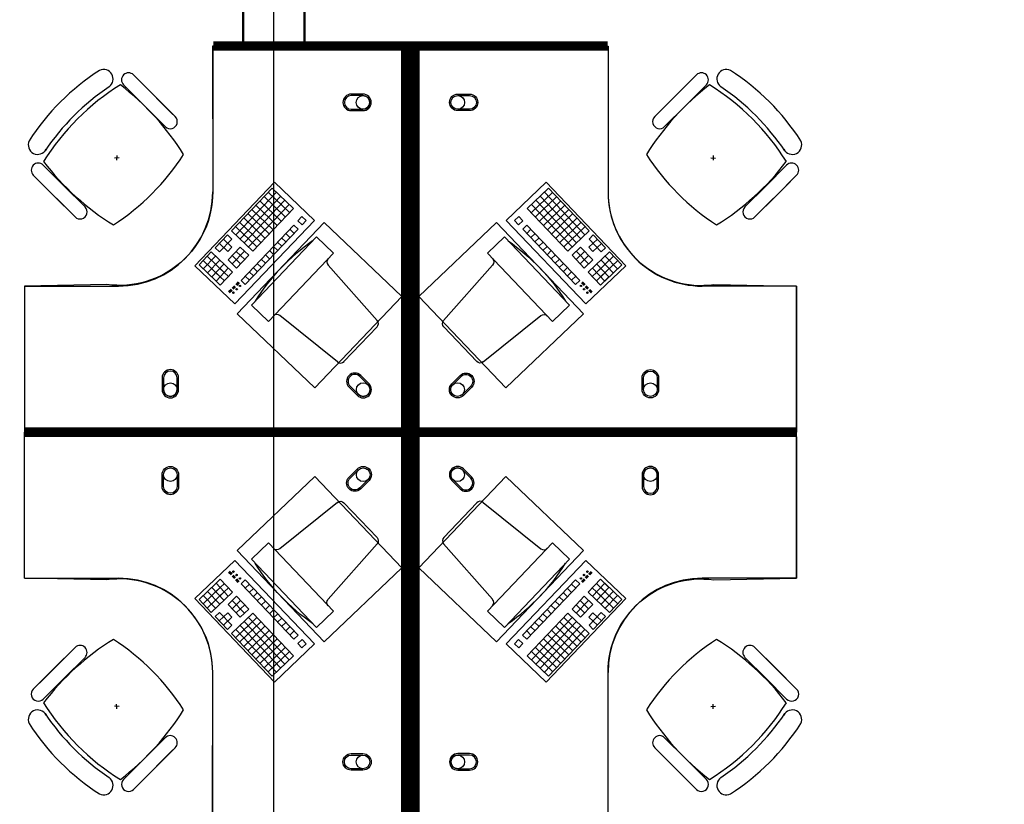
# Model space of a CAD drawing. Header units: millimetres. Extents: x -312551 to 250764, y -35891 to 59426.
# Tile 291 of 316: x 114103 to 118286, y 46361 to 49692. Entities that reach past the tile are written whole.
import ezdxf

# ---------------------------------------------------------------- set-up
doc = ezdxf.new("R2010")
doc.units = ezdxf.units.MM
doc.header["$LTSCALE"] = 2.5
for name, color, linetype in [('FO-00 - FURN$0$FURNITURE', 22, 'Continuous'), ('FO-00 - FURN$0$SP-01$0$FIT-OUT$0$FURNITURE', 22, 'Continuous'), ('NF-AS BUILT', 7, 'Continuous'), ('NF-GRIDS', 252, 'Continuous')]:
    doc.layers.add(name, color=color, linetype=linetype)

# ---------------------------------------------------------------- blocks, each defined once
blk = doc.blocks.new('FO-00 - FURN$0$SP-01$0$FIT-OUT$0$PC')
at = {"layer": 'FO-00 - FURN$0$SP-01$0$FIT-OUT$0$FURNITURE', "linetype": 'Continuous'}
for p, q in [((241.8, -93.1), (98, -236.8)), ((268.8, -92), (509.4, -294.6)), ((96.9, -263.9), (299.5, -504.5))]:
    blk.add_line(p, q, dxfattribs=at)
blk.add_lwpolyline([(276, -553.9), (346.7, -624.6), (629.5, -341.8), (558.8, -271)], close=True, dxfattribs=at)
for centre, radius, start, end in [((255.9, -107.2), 20, 49.8991, 135), ((112.2, -251), 20, 135, 220.1009), ((522.3, -279.3), 20, 229.8991, 315), ((-109.9, 114.8), 864, 303.1779, 326.8221), ((284.2, -517.4), 20, 315, 40.1009)]:
    blk.add_arc(centre, radius, start, end, dxfattribs=at)

msp = doc.modelspace()

# ---------------------------------------------------------------- linework, layer by layer
at = {"layer": 'FO-00 - FURN$0$FURNITURE'}
for p, q in [((114923.3, 49560.5, 0), (114923.3, 48960.5, 0)), ((116602.4, 49560.5, 0), (116602.4, 48960.5, 0)), ((114587, 49457.3, 0), (114675.6, 49368.7, 0)), ((116977.8, 49457.3, 0), (116889.2, 49368.7, 0)), ((114483, 49406.9, 0), (114483.1, 49406.8, 0)), ((114544.5, 49414.8, 0), (114633.1, 49326.2, 0)), ((114754.4, 49289.8, 0), (114613, 49431.2, 0)), ((116810.3, 49289.8, 0), (116951.8, 49431.2, 0)), ((117020.2, 49414.8, 0), (116931.6, 49326.2, 0)), ((117081.8, 49406.9, 0), (117081.7, 49406.8, 0)), ((114712, 49247.4, 0), (114570.6, 49388.8, 0)), ((114764.2, 49280.1, 0), (114675.6, 49368.7, 0)), ((116800.6, 49280.1, 0), (116889.2, 49368.7, 0)), ((116852.8, 49247.4, 0), (116994.2, 49388.8, 0)), ((114721.7, 49237.6, 0), (114633.1, 49326.2, 0)), ((116843, 49237.6, 0), (116931.6, 49326.2, 0)), ((114525.5, 49105.4, 0), (114505.5, 49104.4, 0)), ((114516, 49114.9, 0), (114515, 49094.9, 0)), ((117039.3, 49105.4, 0), (117059.2, 49104.4, 0)), ((117048.7, 49114.9, 0), (117049.7, 49094.9, 0)), ((114203.6, 49073.9, 0), (114292.2, 48985.3, 0)), ((117361.2, 49073.9, 0), (117272.6, 48985.3, 0)), ((114161.2, 49031.5, 0), (114249.8, 48942.9, 0)), ((117403.6, 49031.5, 0), (117315, 48942.9, 0)), ((114328.6, 48864, 0), (114187.2, 49005.4, 0)), ((114380.8, 48896.7, 0), (114292.2, 48985.3, 0)), ((114847.5, 48647.2, 0), (115185.8, 49001.7, 0)), ((115175.7, 48976.8, 0), (115003.1, 48795.9, 0)), ((115175.7, 48976.8, 0), (115266.2, 48890.5, 0)), ((115175.7, 48976.8, 0), (115266.2, 48890.5, 0)), ((115175.7, 48976.8, 0), (115266.2, 48890.5, 0)), ((115185.8, 49001.7, 0), (115355.8, 48839.5, 0)), ((115185.8, 49001.7, 0), (115355.8, 48839.5, 0)), ((115185.8, 49001.7, 0), (115355.8, 48839.5, 0)), ((116340, 49001.7, 0), (116170, 48839.5, 0)), ((116340, 49001.7, 0), (116170, 48839.5, 0)), ((116340, 49001.7, 0), (116170, 48839.5, 0)), ((116350, 48976.8, 0), (116259.6, 48890.5, 0)), ((116350, 48976.8, 0), (116259.6, 48890.5, 0)), ((116350, 48976.8, 0), (116259.6, 48890.5, 0)), ((116678.3, 48647.2, 0), (116340, 49001.7, 0)), ((116350, 48976.8, 0), (116522.6, 48795.9, 0)), ((117184, 48896.7, 0), (117272.6, 48985.3, 0)), ((117236.1, 48864, 0), (117377.6, 49005.4, 0)), ((114338.4, 48854.3, 0), (114249.8, 48942.9, 0)), ((115193.8, 48959.5, 0), (115021.2, 48778.6, 0)), ((115211.9, 48942.2, 0), (115039.3, 48761.4, 0)), ((115141.2, 48940.6, 0), (115231.6, 48854.3, 0)), ((115158.5, 48958.7, 0), (115248.9, 48872.4, 0)), ((116367.3, 48958.7, 0), (116276.9, 48872.4, 0)), ((116384.5, 48940.6, 0), (116294.1, 48854.3, 0)), ((116313.9, 48942.2, 0), (116486.4, 48761.4, 0)), ((116331.9, 48959.5, 0), (116504.5, 48778.6, 0)), ((117226.4, 48854.3, 0), (117315, 48942.9, 0)), ((115230, 48925, 0), (115057.4, 48744.1, 0)), ((115248.1, 48907.7, 0), (115075.5, 48726.9, 0)), ((115106.7, 48904.4, 0), (115197.1, 48818.1, 0)), ((115124, 48922.5, 0), (115214.4, 48836.2, 0)), ((116277.7, 48907.7, 0), (116450.3, 48726.9, 0)), ((116295.8, 48925, 0), (116468.4, 48744.1, 0)), ((116401.8, 48922.5, 0), (116311.4, 48836.2, 0)), ((116419.1, 48904.4, 0), (116328.6, 48818.1, 0)), ((115072.2, 48868.2, 0), (115162.6, 48781.9, 0)), ((115089.4, 48886.3, 0), (115179.9, 48800, 0)), ((115266.2, 48890.5, 0), (115093.6, 48709.6, 0)), ((115302.3, 48855.9, 0), (115285.1, 48837.9, 0)), ((115302.3, 48855.9, 0), (115320.4, 48838.7, 0)), ((115302.3, 48855.9, 0), (115320.4, 48838.7, 0)), ((115302.3, 48855.9, 0), (115320.4, 48838.7, 0)), ((116223.4, 48855.9, 0), (116205.3, 48838.7, 0)), ((116223.4, 48855.9, 0), (116205.3, 48838.7, 0)), ((116223.4, 48855.9, 0), (116205.3, 48838.7, 0)), ((116223.4, 48855.9, 0), (116240.7, 48837.9, 0)), ((116259.6, 48890.5, 0), (116432.2, 48709.6, 0)), ((116436.3, 48886.3, 0), (116345.9, 48800, 0)), ((116453.6, 48868.2, 0), (116363.2, 48781.9, 0)), ((115355.8, 48839.5, 0), (115017.5, 48485, 0)), ((115020.4, 48814, 0), (115110.8, 48727.7, 0)), ((115037.7, 48832.1, 0), (115128.1, 48745.8, 0)), ((115267.8, 48819.8, 0), (115043.4, 48584.6, 0)), ((115054.9, 48850.1, 0), (115145.3, 48763.9, 0)), ((115267.8, 48819.8, 0), (115285.9, 48802.5, 0)), ((115285.1, 48837.9, 0), (115303.2, 48820.6, 0)), ((115320.4, 48838.7, 0), (115303.2, 48820.6, 0)), ((116170, 48839.5, 0), (116508.3, 48485, 0)), ((116205.3, 48838.7, 0), (116222.6, 48820.6, 0)), ((116240.7, 48837.9, 0), (116222.6, 48820.6, 0)), ((116257.9, 48819.8, 0), (116239.9, 48802.5, 0)), ((116257.9, 48819.8, 0), (116482.3, 48584.6, 0)), ((116470.8, 48850.1, 0), (116380.4, 48763.9, 0)), ((116488.1, 48832.1, 0), (116397.7, 48745.8, 0)), ((116505.4, 48814, 0), (116414.9, 48727.7, 0)), ((114985.9, 48777.8, 0), (114934.1, 48723.5, 0)), ((114985.9, 48777.8, 0), (115004, 48760.5, 0)), ((115003.1, 48795.9, 0), (115093.6, 48709.6, 0)), ((115285.9, 48802.5, 0), (115061.5, 48567.4, 0)), ((115233.3, 48783.6, 0), (115251.4, 48766.3, 0)), ((115250.6, 48801.7, 0), (115268.6, 48784.4, 0)), ((116239.9, 48802.5, 0), (116464.2, 48567.4, 0)), ((116275.2, 48801.7, 0), (116257.1, 48784.4, 0)), ((116292.5, 48783.6, 0), (116274.4, 48766.3, 0)), ((116522.6, 48795.9, 0), (116432.2, 48709.6, 0)), ((116539.9, 48777.8, 0), (116521.8, 48760.5, 0)), ((116539.9, 48777.8, 0), (116591.7, 48723.5, 0)), ((114951.4, 48741.6, 0), (114987.5, 48707.1, 0)), ((115004, 48760.5, 0), (114952.2, 48706.3, 0)), ((114968.6, 48759.7, 0), (115004.8, 48725.2, 0)), ((115004.8, 48725.2, 0), (114987.5, 48707.1, 0)), ((115040.1, 48726, 0), (114988.4, 48671.8, 0)), ((115040.1, 48726, 0), (115076.3, 48691.5, 0)), ((115181.5, 48729.3, 0), (115199.6, 48712.1, 0)), ((115198.8, 48747.4, 0), (115216.9, 48730.2, 0)), ((115216, 48765.5, 0), (115234.1, 48748.2, 0)), ((116309.7, 48765.5, 0), (116291.6, 48748.2, 0)), ((116327, 48747.4, 0), (116308.9, 48730.2, 0)), ((116344.2, 48729.3, 0), (116326.2, 48712.1, 0)), ((116485.6, 48726, 0), (116449.4, 48691.5, 0)), ((116485.6, 48726, 0), (116537.4, 48671.8, 0)), ((116557.1, 48759.7, 0), (116521, 48725.2, 0)), ((116521, 48725.2, 0), (116538.2, 48707.1, 0)), ((116521.8, 48760.5, 0), (116573.6, 48706.3, 0)), ((116574.4, 48741.6, 0), (116538.2, 48707.1, 0)), ((114916.8, 48705.5, 0), (114865.1, 48651.2, 0)), ((114934.9, 48688.2, 0), (114883.1, 48633.9, 0)), ((114899.6, 48687.4, 0), (114971.9, 48618.3, 0)), ((114916.8, 48705.5, 0), (115007.3, 48619.2, 0)), ((114934.1, 48723.5, 0), (114952.2, 48706.3, 0)), ((115005.6, 48689.9, 0), (115041.8, 48655.3, 0)), ((115058.2, 48708.8, 0), (115006.4, 48654.5, 0)), ((115022.9, 48707.9, 0), (115059, 48673.4, 0)), ((115076.3, 48691.5, 0), (115024.5, 48637.2, 0)), ((115147, 48693.2, 0), (115165.1, 48675.9, 0)), ((115164.3, 48711.2, 0), (115182.3, 48694, 0)), ((116361.5, 48711.2, 0), (116343.4, 48694, 0)), ((116378.8, 48693.2, 0), (116360.7, 48675.9, 0)), ((116449.4, 48691.5, 0), (116501.2, 48637.2, 0)), ((116502.9, 48707.9, 0), (116466.7, 48673.4, 0)), ((116467.5, 48708.8, 0), (116519.3, 48654.5, 0)), ((116520.1, 48689.9, 0), (116484, 48655.3, 0)), ((116608.9, 48705.5, 0), (116518.5, 48619.2, 0)), ((116626.2, 48687.4, 0), (116553.8, 48618.3, 0)), ((116591.7, 48723.5, 0), (116573.6, 48706.3, 0)), ((116590.8, 48688.2, 0), (116642.6, 48633.9, 0)), ((116608.9, 48705.5, 0), (116660.7, 48651.2, 0)), ((115017.5, 48485, 0), (114847.5, 48647.2, 0)), ((114865.1, 48651.2, 0), (114937.4, 48582.2, 0)), ((114882.3, 48669.3, 0), (114954.7, 48600.2, 0)), ((114953, 48670.9, 0), (114901.2, 48616.7, 0)), ((114971.1, 48653.7, 0), (114919.3, 48599.4, 0)), ((114971.1, 48653.7, 0), (114919.3, 48599.4, 0)), ((114988.4, 48671.8, 0), (115024.5, 48637.2, 0)), ((115112.5, 48657, 0), (115130.6, 48639.7, 0)), ((115129.7, 48675.1, 0), (115147.8, 48657.8, 0)), ((116396, 48675.1, 0), (116377.9, 48657.8, 0)), ((116413.3, 48657, 0), (116395.2, 48639.7, 0)), ((116537.4, 48671.8, 0), (116501.2, 48637.2, 0)), ((116508.3, 48485, 0), (116678.3, 48647.2, 0)), ((116554.7, 48653.7, 0), (116606.4, 48599.4, 0)), ((116554.7, 48653.7, 0), (116606.4, 48599.4, 0)), ((116643.4, 48669.3, 0), (116571.1, 48600.2, 0)), ((116572.7, 48670.9, 0), (116624.5, 48616.7, 0)), ((116660.7, 48651.2, 0), (116588.3, 48582.2, 0)), ((114936.6, 48617.5, 0), (114972.8, 48583, 0)), ((114989.2, 48636.4, 0), (114937.4, 48582.2, 0)), ((114989.2, 48636.4, 0), (114937.4, 48582.2, 0)), ((114953.8, 48635.6, 0), (114990, 48601.1, 0)), ((115007.3, 48619.2, 0), (114955.5, 48564.9, 0)), ((115060.7, 48602.7, 0), (115078.8, 48585.5, 0)), ((115078, 48620.8, 0), (115096, 48603.6, 0)), ((115095.2, 48638.9, 0), (115113.3, 48621.6, 0)), ((116430.5, 48638.9, 0), (116412.4, 48621.6, 0)), ((116447.8, 48620.8, 0), (116429.7, 48603.6, 0)), ((116465.1, 48602.7, 0), (116447, 48585.5, 0)), ((116518.5, 48619.2, 0), (116570.3, 48564.9, 0)), ((116571.9, 48635.6, 0), (116535.7, 48601.1, 0)), ((116536.6, 48636.4, 0), (116588.3, 48582.2, 0)), ((116536.6, 48636.4, 0), (116588.3, 48582.2, 0)), ((116589.2, 48617.5, 0), (116553, 48583, 0)), ((114123.3, 48560.5, 0), (114523.3, 48560.5, 0)), ((114919.3, 48599.4, 0), (114955.5, 48564.9, 0)), ((115015.8, 48561.9, 0), (115006.2, 48551.8, 0)), ((115017.3, 48560.5, 0), (115007.7, 48550.4, 0)), ((115018.7, 48559.1, 0), (115009.1, 48549, 0)), ((115031.8, 48578.9, 0), (115020.8, 48567.4, 0)), ((115033.2, 48577.6, 0), (115022.2, 48566, 0)), ((115034.7, 48576.2, 0), (115023.7, 48564.7, 0)), ((115036.1, 48574.8, 0), (115025.1, 48563.3, 0)), ((115043.4, 48584.6, 0), (115061.5, 48567.4, 0)), ((116482.3, 48584.6, 0), (116464.2, 48567.4, 0)), ((116489.6, 48574.8, 0), (116500.6, 48563.3, 0)), ((116491.1, 48576.2, 0), (116502.1, 48564.7, 0)), ((116492.5, 48577.6, 0), (116503.5, 48566, 0)), ((116494, 48578.9, 0), (116505, 48567.4, 0)), ((116507.1, 48559.1, 0), (116516.7, 48549, 0)), ((116508.5, 48560.5, 0), (116518.1, 48550.4, 0)), ((116509.9, 48561.9, 0), (116519.5, 48551.8, 0)), ((116606.4, 48599.4, 0), (116570.3, 48564.9, 0)), ((117402.4, 48560.5, 0), (117002.4, 48560.5, 0)), ((117402.4, 47960.5, 0), (117402.4, 48560.5, 0)), ((115001.2, 48546.6, 0), (114990.8, 48535.6, 0)), ((115002.7, 48545.2, 0), (114992.2, 48534.2, 0)), ((115004.1, 48543.8, 0), (114993.7, 48532.9, 0)), ((115005.6, 48542.4, 0), (114995.1, 48531.5, 0)), ((115020.2, 48557.7, 0), (115010.6, 48547.7, 0)), ((116505.6, 48557.7, 0), (116515.2, 48547.7, 0)), ((116520.2, 48542.4, 0), (116530.7, 48531.5, 0)), ((116521.6, 48543.8, 0), (116532.1, 48532.9, 0)), ((116523.1, 48545.2, 0), (116533.5, 48534.2, 0)), ((116524.5, 48546.6, 0), (116535, 48535.6, 0)), ((117402.4, 47920.5, 0), (117402.4, 47320.5, 0)), ((115017.5, 47395.9, 0), (114847.4, 47233.7, 0)), ((115355.7, 47041.4, 0), (115017.5, 47395.9, 0)), ((116170, 47041.4, 0), (116508.2, 47395.9, 0)), ((116508.2, 47395.9, 0), (116678.3, 47233.7, 0)), ((115001.2, 47334.4, 0), (114990.7, 47345.3, 0)), ((115002.6, 47335.7, 0), (114992.2, 47346.7, 0)), ((115004.1, 47337.1, 0), (114993.6, 47348.1, 0)), ((115005.5, 47338.5, 0), (114995.1, 47349.5, 0)), ((116520.2, 47338.5, 0), (116530.6, 47349.5, 0)), ((116521.6, 47337.1, 0), (116532.1, 47348.1, 0)), ((116523.1, 47335.7, 0), (116533.5, 47346.7, 0)), ((116524.5, 47334.4, 0), (116535, 47345.3, 0)), ((114123.3, 47320.5, 0), (114523.3, 47320.5, 0)), ((114919.3, 47281.5, 0), (114955.5, 47316, 0)), ((115007.2, 47261.8, 0), (114955.5, 47316, 0)), ((115015.8, 47319.1, 0), (115006.2, 47329.1, 0)), ((115017.2, 47320.5, 0), (115007.6, 47330.5, 0)), ((115018.7, 47321.8, 0), (115009.1, 47331.9, 0)), ((115020.1, 47323.2, 0), (115010.5, 47333.3, 0)), ((115031.8, 47302, 0), (115020.8, 47313.5, 0)), ((115033.2, 47303.4, 0), (115022.2, 47314.9, 0)), ((115034.7, 47304.7, 0), (115023.7, 47316.3, 0)), ((115036.1, 47306.1, 0), (115025.1, 47317.7, 0)), ((115043.4, 47296.3, 0), (115061.5, 47313.6, 0)), ((115285.9, 47078.4, 0), (115061.5, 47313.6, 0)), ((116239.8, 47078.4, 0), (116464.2, 47313.6, 0)), ((116482.3, 47296.3, 0), (116464.2, 47313.6, 0)), ((116489.6, 47306.1, 0), (116500.6, 47317.7, 0)), ((116491, 47304.7, 0), (116502, 47316.3, 0)), ((116492.5, 47303.4, 0), (116503.5, 47314.9, 0)), ((116493.9, 47302, 0), (116504.9, 47313.5, 0)), ((116505.6, 47323.2, 0), (116515.2, 47333.3, 0)), ((116507, 47321.8, 0), (116516.6, 47331.9, 0)), ((116508.5, 47320.5, 0), (116518.1, 47330.5, 0)), ((116509.9, 47319.1, 0), (116519.5, 47329.1, 0)), ((116518.5, 47261.8, 0), (116570.2, 47316, 0)), ((116606.4, 47281.5, 0), (116570.2, 47316, 0)), ((117402.4, 47320.5, 0), (117002.4, 47320.5, 0)), ((114865, 47229.7, 0), (114937.4, 47298.8, 0)), ((114882.3, 47211.7, 0), (114954.6, 47280.7, 0)), ((114899.6, 47193.6, 0), (114971.9, 47262.6, 0)), ((114953, 47210, 0), (114901.2, 47264.3, 0)), ((114916.8, 47175.5, 0), (115007.2, 47261.8, 0)), ((114971.1, 47227.3, 0), (114919.3, 47281.5, 0)), ((114971.1, 47227.3, 0), (114919.3, 47281.5, 0)), ((114936.6, 47263.4, 0), (114972.7, 47297.9, 0)), ((114989.2, 47244.5, 0), (114937.4, 47298.8, 0)), ((114989.2, 47244.5, 0), (114937.4, 47298.8, 0)), ((114953.8, 47245.3, 0), (114990, 47279.9, 0)), ((115267.8, 47061.2, 0), (115043.4, 47296.3, 0)), ((115060.7, 47278.2, 0), (115078.8, 47295.5, 0)), ((115077.9, 47260.1, 0), (115096, 47277.4, 0)), ((116257.9, 47061.2, 0), (116482.3, 47296.3, 0)), ((116447.8, 47260.1, 0), (116429.7, 47277.4, 0)), ((116465, 47278.2, 0), (116446.9, 47295.5, 0)), ((116608.9, 47175.5, 0), (116518.5, 47261.8, 0)), ((116571.9, 47245.3, 0), (116535.7, 47279.9, 0)), ((116536.5, 47244.5, 0), (116588.3, 47298.8, 0)), ((116536.5, 47244.5, 0), (116588.3, 47298.8, 0)), ((116589.1, 47263.4, 0), (116553, 47297.9, 0)), ((116626.1, 47193.6, 0), (116553.8, 47262.6, 0)), ((116554.6, 47227.3, 0), (116606.4, 47281.5, 0)), ((116554.6, 47227.3, 0), (116606.4, 47281.5, 0)), ((116643.4, 47211.7, 0), (116571.1, 47280.7, 0)), ((116572.7, 47210, 0), (116624.5, 47264.3, 0)), ((116660.7, 47229.7, 0), (116588.3, 47298.8, 0)), ((114847.4, 47233.7, 0), (115185.7, 46879.2, 0)), ((114916.8, 47175.5, 0), (114865, 47229.7, 0)), ((114934.9, 47192.7, 0), (114883.1, 47247, 0)), ((114988.3, 47209.2, 0), (115024.5, 47243.7, 0)), ((115005.6, 47191.1, 0), (115041.8, 47225.6, 0)), ((115058.2, 47172.2, 0), (115006.4, 47226.4, 0)), ((115076.3, 47189.4, 0), (115024.5, 47243.7, 0)), ((115095.2, 47242, 0), (115113.3, 47259.3, 0)), ((115112.5, 47223.9, 0), (115130.5, 47241.2, 0)), ((115129.7, 47205.9, 0), (115147.8, 47223.1, 0)), ((116678.3, 47233.7, 0), (116340, 46879.2, 0)), ((116396, 47205.9, 0), (116377.9, 47223.1, 0)), ((116413.2, 47223.9, 0), (116395.2, 47241.2, 0)), ((116430.5, 47242, 0), (116412.4, 47259.3, 0)), ((116449.4, 47189.4, 0), (116501.2, 47243.7, 0)), ((116467.5, 47172.2, 0), (116519.3, 47226.4, 0)), ((116520.1, 47191.1, 0), (116483.9, 47225.6, 0)), ((116537.4, 47209.2, 0), (116501.2, 47243.7, 0)), ((116590.8, 47192.7, 0), (116642.6, 47247, 0)), ((116608.9, 47175.5, 0), (116660.7, 47229.7, 0)), ((115040.1, 47154.9, 0), (114988.3, 47209.2, 0)), ((115022.8, 47173, 0), (115059, 47207.5, 0)), ((115040.1, 47154.9, 0), (115076.3, 47189.4, 0)), ((115147, 47187.8, 0), (115165.1, 47205, 0)), ((115164.2, 47169.7, 0), (115182.3, 47186.9, 0)), ((116361.5, 47169.7, 0), (116343.4, 47186.9, 0)), ((116378.7, 47187.8, 0), (116360.6, 47205, 0)), ((116485.6, 47154.9, 0), (116449.4, 47189.4, 0)), ((116502.9, 47173, 0), (116466.7, 47207.5, 0)), ((116485.6, 47154.9, 0), (116537.4, 47209.2, 0)), ((114934.1, 47157.4, 0), (114952.2, 47174.7, 0)), ((114985.8, 47103.1, 0), (114934.1, 47157.4, 0)), ((114951.3, 47139.3, 0), (114987.5, 47173.8, 0)), ((115003.9, 47120.4, 0), (114952.2, 47174.7, 0)), ((114968.6, 47121.2, 0), (115004.8, 47155.7, 0)), ((115004.8, 47155.7, 0), (114987.5, 47173.8, 0)), ((115003.1, 47085, 0), (115093.5, 47171.3, 0)), ((115020.4, 47067, 0), (115110.8, 47153.3, 0)), ((115230, 46956, 0), (115057.4, 47136.8, 0)), ((115248, 46973.2, 0), (115075.5, 47154.1, 0)), ((115266.1, 46990.5, 0), (115093.5, 47171.3, 0)), ((115181.5, 47151.6, 0), (115199.6, 47168.9, 0)), ((115198.7, 47133.5, 0), (115216.8, 47150.8, 0)), ((116259.6, 46990.5, 0), (116432.2, 47171.3, 0)), ((116277.7, 46973.2, 0), (116450.2, 47154.1, 0)), ((116295.7, 46956, 0), (116468.3, 47136.8, 0)), ((116327, 47133.5, 0), (116308.9, 47150.8, 0)), ((116344.2, 47151.6, 0), (116326.1, 47168.9, 0)), ((116505.3, 47067, 0), (116414.9, 47153.3, 0)), ((116522.6, 47085, 0), (116432.2, 47171.3, 0)), ((116520.9, 47155.7, 0), (116538.2, 47173.8, 0)), ((116557.1, 47121.2, 0), (116520.9, 47155.7, 0)), ((116521.8, 47120.4, 0), (116573.5, 47174.7, 0)), ((116574.4, 47139.3, 0), (116538.2, 47173.8, 0)), ((116539.9, 47103.1, 0), (116591.6, 47157.4, 0)), ((116591.6, 47157.4, 0), (116573.5, 47174.7, 0)), ((114985.8, 47103.1, 0), (115003.9, 47120.4, 0)), ((115193.8, 46921.4, 0), (115021.2, 47102.3, 0)), ((115037.6, 47048.9, 0), (115128.1, 47135.2, 0)), ((115211.9, 46938.7, 0), (115039.3, 47119.6, 0)), ((115054.9, 47030.8, 0), (115145.3, 47117.1, 0)), ((115072.1, 47012.7, 0), (115162.6, 47099, 0)), ((115216, 47115.4, 0), (115234.1, 47132.7, 0)), ((115233.3, 47097.3, 0), (115251.4, 47114.6, 0)), ((115250.5, 47079.3, 0), (115268.6, 47096.5, 0)), ((116275.2, 47079.3, 0), (116257.1, 47096.5, 0)), ((116292.4, 47097.3, 0), (116274.3, 47114.6, 0)), ((116309.7, 47115.4, 0), (116291.6, 47132.7, 0)), ((116313.8, 46938.7, 0), (116486.4, 47119.6, 0)), ((116331.9, 46921.4, 0), (116504.5, 47102.3, 0)), ((116453.6, 47012.7, 0), (116363.1, 47099, 0)), ((116470.8, 47030.8, 0), (116380.4, 47117.1, 0)), ((116488.1, 47048.9, 0), (116397.6, 47135.2, 0)), ((116539.9, 47103.1, 0), (116521.8, 47120.4, 0)), ((115175.7, 46904.2, 0), (115003.1, 47085, 0)), ((115089.4, 46994.6, 0), (115179.8, 47080.9, 0)), ((115106.7, 46976.5, 0), (115197.1, 47062.8, 0)), ((115267.8, 47061.2, 0), (115285.9, 47078.4, 0)), ((115285, 47043.1, 0), (115303.1, 47060.3, 0)), ((115320.4, 47042.3, 0), (115303.1, 47060.3, 0)), ((116205.3, 47042.3, 0), (116222.6, 47060.3, 0)), ((116240.7, 47043.1, 0), (116222.6, 47060.3, 0)), ((116257.9, 47061.2, 0), (116239.8, 47078.4, 0)), ((116419, 46976.5, 0), (116328.6, 47062.8, 0)), ((116436.3, 46994.6, 0), (116345.9, 47080.9, 0)), ((116350, 46904.2, 0), (116522.6, 47085, 0)), ((114328.6, 47016.9, 0), (114187.2, 46875.5, 0)), ((114338.4, 47026.7, 0), (114249.8, 46938.1, 0)), ((115123.9, 46958.4, 0), (115214.4, 47044.7, 0)), ((115141.2, 46940.4, 0), (115231.6, 47026.7, 0)), ((115185.7, 46879.2, 0), (115355.7, 47041.4, 0)), ((115185.7, 46879.2, 0), (115355.7, 47041.4, 0)), ((115185.7, 46879.2, 0), (115355.7, 47041.4, 0)), ((115302.3, 47025, 0), (115285, 47043.1, 0)), ((115302.3, 47025, 0), (115320.4, 47042.3, 0)), ((115302.3, 47025, 0), (115320.4, 47042.3, 0)), ((115302.3, 47025, 0), (115320.4, 47042.3, 0)), ((116340, 46879.2, 0), (116170, 47041.4, 0)), ((116340, 46879.2, 0), (116170, 47041.4, 0)), ((116340, 46879.2, 0), (116170, 47041.4, 0)), ((116223.4, 47025, 0), (116205.3, 47042.3, 0)), ((116223.4, 47025, 0), (116205.3, 47042.3, 0)), ((116223.4, 47025, 0), (116205.3, 47042.3, 0)), ((116223.4, 47025, 0), (116240.7, 47043.1, 0)), ((116384.5, 46940.4, 0), (116294.1, 47026.7, 0)), ((116401.8, 46958.4, 0), (116311.3, 47044.7, 0)), ((117226.4, 47026.7, 0), (117315, 46938.1, 0)), ((117236.1, 47016.9, 0), (117377.6, 46875.5, 0)), ((114380.8, 46984.2, 0), (114292.2, 46895.6, 0)), ((115158.4, 46922.3, 0), (115248.9, 47008.6, 0)), ((115175.7, 46904.2, 0), (115266.1, 46990.5, 0)), ((115175.7, 46904.2, 0), (115266.1, 46990.5, 0)), ((115175.7, 46904.2, 0), (115266.1, 46990.5, 0)), ((116350, 46904.2, 0), (116259.6, 46990.5, 0)), ((116350, 46904.2, 0), (116259.6, 46990.5, 0)), ((116350, 46904.2, 0), (116259.6, 46990.5, 0)), ((116367.3, 46922.3, 0), (116276.8, 47008.6, 0)), ((117184, 46984.2, 0), (117272.6, 46895.6, 0)), ((114161.2, 46849.5, 0), (114249.8, 46938.1, 0)), ((117403.6, 46849.5, 0), (117315, 46938.1, 0)), ((114203.6, 46807, 0), (114292.2, 46895.6, 0)), ((114923.3, 46320.5, 0), (114923.3, 46920.5, 0)), ((116602.4, 46320.5, 0), (116602.4, 46920.5, 0)), ((117361.2, 46807, 0), (117272.6, 46895.6, 0)), ((114525.5, 46775.5, 0), (114505.5, 46776.5, 0)), ((114516, 46766, 0), (114515, 46786, 0)), ((117039.3, 46775.5, 0), (117059.2, 46776.5, 0)), ((117048.7, 46766, 0), (117049.7, 46786, 0)), ((114721.7, 46643.3, 0), (114633.1, 46554.7, 0)), ((116843, 46643.3, 0), (116931.6, 46554.7, 0)), ((114712, 46633.6, 0), (114570.6, 46492.1, 0)), ((114764.2, 46600.9, 0), (114675.6, 46512.3, 0)), ((116800.6, 46600.9, 0), (116889.2, 46512.3, 0)), ((116852.8, 46633.6, 0), (116994.2, 46492.1, 0)), ((114544.5, 46466.1, 0), (114633.1, 46554.7, 0)), ((114754.4, 46591.1, 0), (114613, 46449.7, 0)), ((116810.3, 46591.1, 0), (116951.8, 46449.7, 0)), ((117020.2, 46466.1, 0), (116931.6, 46554.7, 0)), ((114587, 46423.7, 0), (114675.6, 46512.3, 0)), ((116977.8, 46423.7, 0), (116889.2, 46512.3, 0)), ((114483, 46474, 0), (114483.1, 46474.2, 0)), ((117081.8, 46474, 0), (117081.7, 46474.2, 0))]:
    msp.add_line(p, q, dxfattribs=at)
at = {"layer": 'FO-00 - FURN$0$FURNITURE', "const_width": 40, "elevation": 0}
for points in [[(114123.3, 47940.5), (115743.3, 47940.5), (115743.3, 49580.4), (114925.6, 49580.4)], [(117402.4, 47940.5), (115782.4, 47940.5), (115782.4, 49580.4), (116600.2, 49580.4)], [(114123.3, 47940.5), (115743.3, 47940.5), (115743.3, 46300.6), (114925.5, 46300.6)], [(117402.4, 47940.5), (115782.4, 47940.5), (115782.4, 46300.6), (116600.2, 46300.6)]]:
    msp.add_lwpolyline(points, dxfattribs=at)
at = {"layer": 'FO-00 - FURN$0$FURNITURE', "elevation": 0}
for points in [[(114922.1, 49579.5), (114923.3, 48960.5, -0.455459), (114473.4, 48567.4), (114123.3, 48560.5), (114123.3, 47940.5), (115743.3, 47940.5), (115743.3, 49580.4)], [(116603.6, 49579.5), (116602.4, 48960.5, 0.455459), (117052.4, 48567.4), (117402.4, 48560.5), (117402.4, 47940.5), (115782.4, 47940.5), (115782.4, 49580.4)], [(115511.6, 49375.5, 1), (115511.6, 49305.5), (115561.6, 49305.5, 1), (115561.6, 49375.5)], [(115511.6, 49369.5, 1), (115511.6, 49311.5), (115561.6, 49311.5, 1), (115561.6, 49369.5)], [(116014.1, 49375.5, -1), (116014.1, 49305.5), (115964.1, 49305.5, -1), (115964.1, 49375.5)], [(116014.1, 49369.5, -1), (116014.1, 49311.5), (115964.1, 49311.5, -1), (115964.1, 49369.5)], [(114778.3, 48171, 1), (114708.3, 48171), (114708.3, 48121, 1), (114778.3, 48121)], [(114772.3, 48171, 1), (114714.3, 48171), (114714.3, 48121, 1), (114772.3, 48121)], [(115551.8, 48181.3, 1), (115502.3, 48131.8), (115537.7, 48096.5, 1), (115587.2, 48146)], [(115547.6, 48177.1, 1), (115506.6, 48136.1), (115541.9, 48100.7, 1), (115582.9, 48141.7)], [(115973.9, 48181.3, -1), (116023.4, 48131.8), (115988.1, 48096.5, -1), (115938.6, 48146)], [(115978.2, 48177.1, -1), (116019.2, 48136.1), (115983.8, 48100.7, -1), (115942.8, 48141.7)], [(116747.4, 48171, -1), (116817.4, 48171), (116817.4, 48121, -1), (116747.4, 48121)], [(116753.4, 48171, -1), (116811.4, 48171), (116811.4, 48121, -1), (116753.4, 48121)], [(114922.1, 46301.4), (114923.3, 46920.5, 0.455459), (114473.4, 47313.5), (114123.3, 47320.5), (114123.3, 47940.5), (115743.3, 47940.5), (115743.3, 46300.6)], [(116603.6, 46301.4), (116602.4, 46920.5, -0.455459), (117052.3, 47313.5), (117402.4, 47320.5), (117402.4, 47940.5), (115782.4, 47940.5), (115782.4, 46300.6)], [(114778.3, 47709.9, -1), (114708.3, 47709.9), (114708.3, 47759.9, -1), (114778.3, 47759.9)], [(114772.3, 47709.9, -1), (114714.3, 47709.9), (114714.3, 47759.9, -1), (114772.3, 47759.9)], [(115551.8, 47699.6, -1), (115502.3, 47749.1), (115537.6, 47784.5, -1), (115587.1, 47735)], [(115547.5, 47703.9, -1), (115506.5, 47744.9), (115541.9, 47780.2, -1), (115582.9, 47739.2)], [(115973.9, 47699.6, 1), (116023.4, 47749.1), (115988.1, 47784.5, 1), (115938.6, 47735)], [(115978.2, 47703.9, 1), (116019.2, 47744.9), (115983.8, 47780.2, 1), (115942.8, 47739.2)], [(116747.4, 47709.9, 1), (116817.4, 47709.9), (116817.4, 47759.9, 1), (116747.4, 47759.9)], [(116753.4, 47709.9, 1), (116811.4, 47709.9), (116811.4, 47759.9, 1), (116753.4, 47759.9)], [(115511.6, 46505.5, -1), (115511.6, 46575.5), (115561.6, 46575.5, -1), (115561.6, 46505.5)], [(115511.6, 46511.5, -1), (115511.6, 46569.5), (115561.6, 46569.5, -1), (115561.6, 46511.5)], [(116014.1, 46505.5, 1), (116014.1, 46575.5), (115964.1, 46575.5, 1), (115964.1, 46505.5)], [(116014.1, 46511.5, 1), (116014.1, 46569.5), (115964.1, 46569.5, 1), (115964.1, 46511.5)]]:
    msp.add_lwpolyline(points, format="xyb", close=True, dxfattribs=at)
for points in [[(115397.3, 48831), (115027.2, 48443.2), (115357.1, 48128.4), (115727.2, 48516.2)], [(116128.5, 48831), (116498.5, 48443.2), (116168.6, 48128.4), (115798.6, 48516.2)], [(115397.2, 47050), (115027.2, 47437.7), (115357.1, 47752.5), (115727.1, 47364.8)], [(116128.5, 47050), (116498.5, 47437.7), (116168.6, 47752.5), (115798.6, 47364.8)]]:
    msp.add_lwpolyline(points, close=True, dxfattribs=at)
at = {"layer": 'FO-00 - FURN$0$FURNITURE'}
for centre, radius in [((115561.6, 49340.5, 0), 29), ((115964.1, 49340.5, 0), 29), ((115038.7, 48561.5, 0), 3), ((116487.1, 48561.5, 0), 3), ((115011.1, 48532.6, 0), 3), ((115024.9, 48547.1, 0), 3), ((116500.9, 48547.1, 0), 3), ((116514.7, 48532.6, 0), 3), ((114743.3, 48121, 0), 29), ((115562.4, 48121.2, 0), 29), ((115963.3, 48121.2, 0), 29), ((116782.4, 48121, 0), 29), ((114743.3, 47759.9, 0), 29), ((115562.4, 47759.7, 0), 29), ((115963.3, 47759.7, 0), 29), ((116782.4, 47759.9, 0), 29), ((115011, 47348.3, 0), 3), ((116514.7, 47348.3, 0), 3), ((115024.8, 47333.9, 0), 3), ((115038.7, 47319.4, 0), 3), ((116487, 47319.4, 0), 3), ((116500.9, 47333.9, 0), 3), ((115561.6, 46540.5, 0), 29), ((115964.1, 46540.5, 0), 29)]:
    msp.add_circle(centre, radius, dxfattribs=at)
for centre, radius, start, end in [((114459.6, 49440, 0), 40.4, 305.2098, 115.0684), ((117105.1, 49440, 0), 40.4, 64.9316, 234.7902), ((114984, 48635.9, 0), 1000, 122.7873, 147.213), ((114565.8, 49436.1, 0), 30, 45.0002, 225.0002), ((116999, 49436.1, 0), 30, 314.9998, 134.9998), ((116580.7, 48635.9, 0), 1000, 32.787, 57.2127), ((115055.4, 48563, 0), 1000, 121.6104, 148.2587), ((115041.3, 48577.1, 0), 1000, 123.9367, 146.1444), ((113844.1, 48520.9, 0), 1127.4, 32.0604, 52.4457), ((117720.7, 48520.9, 0), 1127.4, 127.5543, 147.9396), ((116509.4, 48563, 0), 1000, 31.7413, 58.3896), ((116523.4, 48577.1, 0), 1000, 33.8556, 56.0633), ((114742.9, 49258.9, 0), 30, 225.0002, 45.0002), ((116821.8, 49258.9, 0), 30, 134.9998, 314.9998), ((114180, 49160.3, 0), 40.4, 154.932, 331.9801), ((117384.8, 49160.3, 0), 40.4, 208.0199, 25.068), ((113958.4, 49660.1, 0), 1000, 302.8675, 327.2662), ((117606.4, 49660.1, 0), 1000, 212.7338, 237.1325), ((114182.4, 49052.7, 0), 30, 45.0002, 225.0002), ((115099.1, 49775.9, 0), 1127.4, 217.5276, 237.9656), ((116465.7, 49775.9, 0), 1127.4, 302.0344, 322.4724), ((117382.4, 49052.7, 0), 30, 314.9998, 134.9998), ((114523.3, 48960.5, 0), 400, 270.0002, 0.0002), ((117002.4, 48960.5, 0), 400, 179.9998, 269.9998), ((114359.6, 48875.5, 0), 30, 225.0002, 45.0002), ((117205.2, 48875.5, 0), 30, 134.9998, 314.9998), ((114523.3, 46920.5, 0), 400, 359.9998, 89.9998), ((117002.4, 46920.5, 0), 400, 90.0002, 180.0002), ((115099.1, 46105, 0), 1127.4, 122.0344, 142.4724), ((113958.4, 46220.9, 0), 1000, 32.7338, 57.1325), ((117606.4, 46220.9, 0), 1000, 122.8675, 147.2662), ((116465.7, 46105, 0), 1127.4, 37.5276, 57.9656), ((114359.6, 47005.4, 0), 30, 314.9998, 134.9998), ((117205.2, 47005.4, 0), 30, 45.0002, 225.0002), ((114182.4, 46828.2, 0), 30, 134.9998, 314.9998), ((117382.4, 46828.2, 0), 30, 225.0002, 45.0002), ((114180, 46720.6, 0), 40.4, 28.0199, 205.068), ((115055.4, 47317.9, 0), 1000, 211.7413, 238.3896), ((113844.1, 47360.1, 0), 1127.4, 307.5543, 327.9396), ((117720.7, 47360.1, 0), 1127.4, 212.0604, 232.4457), ((116509.4, 47317.9, 0), 1000, 301.6104, 328.2587), ((117384.8, 46720.6, 0), 40.4, 334.932, 151.9801), ((115041.3, 47303.8, 0), 1000, 213.8556, 236.0633), ((116523.4, 47303.8, 0), 1000, 303.9367, 326.1444), ((114984, 47245, 0), 1000, 212.787, 237.2127), ((116580.7, 47245, 0), 1000, 302.7873, 327.213), ((114742.9, 46622.1, 0), 30, 314.9998, 134.9998), ((116821.8, 46622.1, 0), 30, 45.0002, 225.0002), ((114459.6, 46440.9, 0), 40.4, 244.9316, 54.7902), ((117105.1, 46440.9, 0), 40.4, 125.2098, 295.0684), ((114565.8, 46444.9, 0), 30, 134.9998, 314.9998), ((116999, 46444.9, 0), 30, 225.0002, 45.0002)]:
    msp.add_arc(centre, radius, start, end, dxfattribs=at)
at = {"layer": 'NF-AS BUILT', "const_width": 10}
msp.add_lwpolyline([(141847.8, 50039.5), (141847.8, 49634.5), (141362.8, 49634.5), (141362.8, 53484.5), (134647.8, 53484.5), (134647.8, 49594.5), (134057.8, 49594.5), (134057.8, 49999.5), (127502.8, 49999.5), (127502.8, 49679.5), (126862.8, 49679.5), (126862.8, 49999.5), (120112.8, 49999.5), (120112.8, 49579.5), (119852.8, 49579.5), (119852.8, 49999.5), (115312.8, 49999.5), (115312.8, 49584.5), (115052.8, 49584.5), (115052.8, 49986.1)], dxfattribs=at)
at = {"layer": 'NF-GRIDS'}
msp.add_line((115182.8, -27784), (115182.8, 58409.3), dxfattribs=at)

# ---------------------------------------------------------------- block references
at = {"layer": 'FO-00 - FURN$0$FURNITURE', "extrusion": (-2.60602e-30, 6.3055e-29, -1), "xscale": -1, "zscale": -1, "rotation": 178.6594780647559}
msp.add_blockref('FO-00 - FURN$0$SP-01$0$FIT-OUT$0$PC', (-115724.8, 48152.8, 0), dxfattribs=at)
at = {"layer": 'FO-00 - FURN$0$FURNITURE', "xscale": -1}
for p, rotation in [((115801, 48152.8, 0), 178.6594780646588), ((115724.7, 47728.1, 0), 358.6594780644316)]:
    msp.add_blockref('FO-00 - FURN$0$SP-01$0$FIT-OUT$0$PC', p, dxfattribs=dict(at, rotation=rotation))
at = {"layer": 'FO-00 - FURN$0$FURNITURE', "extrusion": (2.60602e-30, -6.3055e-29, -1), "xscale": -1, "zscale": -1, "rotation": 358.6594780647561}
msp.add_blockref('FO-00 - FURN$0$SP-01$0$FIT-OUT$0$PC', (-115801, 47728.1, 0), dxfattribs=at)

doc.saveas('drawing.dxf')
